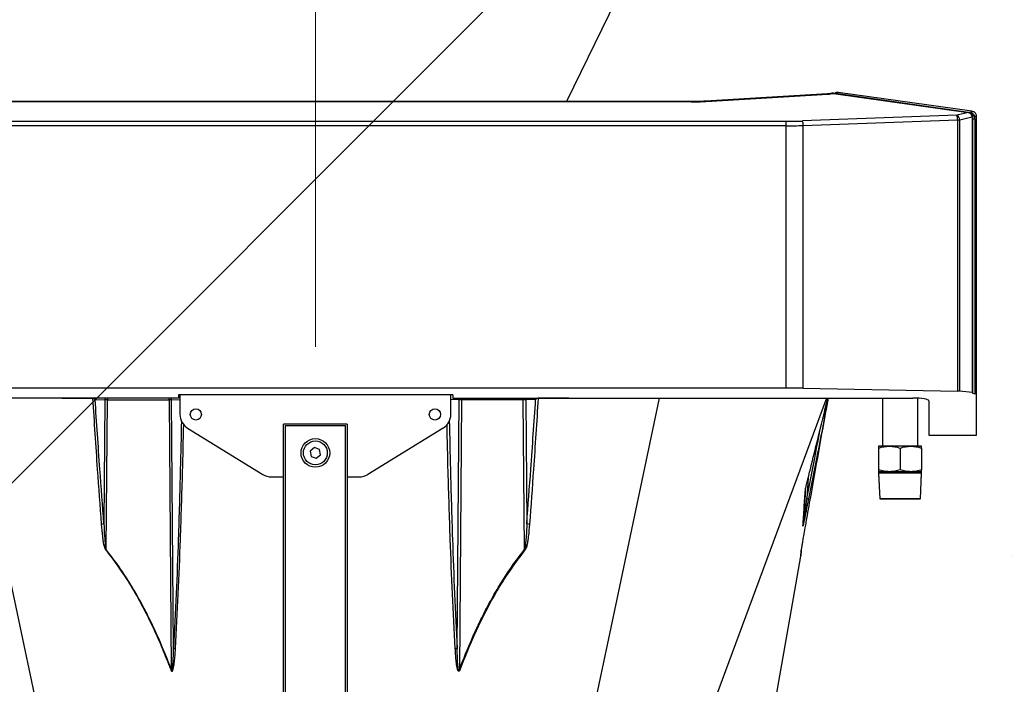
# Model space of a CAD drawing. Header units: millimetres. Extents: x -604189 to 881711, y -381903 to -7297.
# Tile 946 of 1056: x -541934 to -541317, y -179089 to -178672. Entities that reach past the tile are written whole.
import ezdxf

# ---------------------------------------------------------------- set-up
doc = ezdxf.new("R2010")
doc.units = ezdxf.units.MM
doc.header["$LTSCALE"] = 100
doc.linetypes.add('ACAD_ISO04W100', pattern=[30.5, 24, -3, 0.5, -3])
doc.linetypes.add('CENTER2', pattern=[1.125, 0.75, -0.125, 0.125, -0.125])
doc.layers.get('Defpoints').update_dxf_attribs({"color": 30})
for name, color, linetype in [('Flowair', 1, 'Continuous'), ('Flowair_opisy', 1, 'Continuous'), ('OPIS', 7, 'Continuous')]:
    doc.layers.add(name, color=color, linetype=linetype)
for name, color, linetype, lineweight in [('osie', 24, 'ACAD_ISO04W100', 5), ('strop osie', 80, 'ACAD_ISO04W100', 5), ('wym_50', 233, 'Continuous', 15)]:
    doc.layers.add(name, color=color, linetype=linetype, lineweight=lineweight)
doc.styles.add('ROMANS', font='romans.shx', dxfattribs={"width": 0.8, "height": 10})
doc.styles.get("Standard").update_dxf_attribs({"font": 'romans.shx', "width": 0.5})
doc.dimstyles.new('1 50', dxfattribs={"dimtxt": 150, "dimasz": 80, "dimexe": 1, "dimexo": 1, "dimgap": 20, "dimtad": 1, "dimdec": 0, "dimlfac": 0.1, "dimtxsty": 'Standard', "dimblk": 'ARCHTICK', "dimcen": 200, "dimclrd": 2, "dimadec": 1, "dimazin": 0, "dimtfac": 1, "dimtdec": 0, "dimtmove": 0, "dimatfit": 3, "dimldrblk": 'ARCHTICK', "dimfxl": 120, "dimfxlon": 1, "dimtfill": 1, "dimarcsym": 0})
doc.dimstyles.new('1-50', dxfattribs={"dimtxt": 10, "dimasz": 10, "dimexe": 6, "dimexo": 8, "dimgap": 2, "dimtad": 1, "dimdec": 1, "dimrnd": 0.1, "dimzin": 11, "dimdsep": 46, "dimtxsty": 'ROMANS', "dimblk": 'OBLIQUE', "dimcen": 10, "dimclrd": 256, "dimclre": 8, "dimclrt": 256, "dimadec": 0, "dimazin": 0, "dimtfac": 1, "dimtdec": 1, "dimtmove": 1, "dimatfit": 2, "dimfxl": 10, "dimfxlon": 1, "dimtolj": 1, "dimtzin": 0, "dimlwd": 15, "dimlwe": 0, "dimarcsym": 0})

# ---------------------------------------------------------------- blocks, each defined once
blk = doc.blocks.new('_OBLIQUE')
at = {"color": 0, "linetype": 'ByBlock'}
blk.add_line((-0.5, -0.5), (0.5, 0.5), dxfattribs=at)
blk = doc.blocks.new('_ArchTick')
at = {"layer": 'strop osie', "color": 0, "const_width": 0.15}
blk.add_lwpolyline([(-0.5, -0.5), (0.5, 0.5)], dxfattribs=at)
blk = doc.blocks.new('*D3283')
at = {"layer": 'Defpoints', "color": 0, "linetype": 'ByBlock', "lineweight": 5, "transparency": 16777216}
for p in [(-549860.21, -159420.3), (-548544.07, -179490.3), (-536848.94, -179490.3)]:
    blk.add_point(p, dxfattribs=at)
at = {"layer": 'OPIS', "color": 0, "linetype": 'Continuous', "lineweight": -2, "transparency": 16777216}
for p, q in [((-548604.07, -159420.3), (-548543.07, -159420.3)), ((-548484.07, -179490.3), (-548545.07, -179490.3))]:
    blk.add_line(p, q, dxfattribs=at)
at = {"layer": 'OPIS', "color": 2, "lineweight": -2, "transparency": 16777216}
blk.add_line((-548544.07, -159420.3), (-548544.07, -179490.3), dxfattribs=at)
at = {"layer": 'OPIS', "color": 2, "linetype": 'ByBlock', "lineweight": -2, "transparency": 16777216, "xscale": 80, "yscale": 80, "zscale": 80}
for p, rotation in [((-548544.07, -159420.3), 90), ((-548544.07, -179490.3), 270)]:
    blk.add_blockref('_ArchTick', p, dxfattribs=dict(at, rotation=rotation))
at = {"layer": 'OPIS', "color": 0, "linetype": 'ByBlock', "lineweight": 13, "transparency": 16777216, "insert": (-548639.07, -169455.3), "char_height": 150, "attachment_point": 5, "rotation": 90, "bg_fill": 3, "box_fill_scale": 1.1, "bg_fill_color": 256, "bg_fill_true_color": 13158600, "bg_fill_transparency": 0}
blk.add_mtext('2007', dxfattribs=at)
blk = doc.blocks.new('LEO XL 03.2018')
at = {"layer": 'Flowair'}
for p, q in [((11649.37, -6702.91), (11649.37, -6558.51)), ((11652.49, -6893.41), (11652.49, -6598.41)), ((11734.75, -6893.41), (11734.75, -6598.41)), ((11736.17, -6598.41), (11736.17, -6893.41)), ((11742.37, -6866.01), (11742.37, -6625.8)), ((11742.4, -6866.68), (11742.4, -6625.05)), ((11742.25, -6863.69), (11742.25, -6628.13)), ((11742.33, -6863.69), (11742.33, -6628.13)), ((11649.37, -6637.9), (11522.1, -6664.86)), ((11648.97, -6676.69), (11648.8, -6679.78)), ((11649.37, -6676.73), (11648.97, -6676.69)), ((11649.37, -6675.89), (11649.3, -6675.89)), ((11648.8, -6679.78), (11609.99, -6679.47)), ((11601.85, -6680.17), (11648.8, -6680.55)), ((11648.84, -6680.55), (11648.84, -6699.92)), ((11648.8, -6699.92), (11564.29, -6700.61)), ((11570.87, -6701.32), (11648.8, -6700.69)), ((11648.8, -6700.69), (11648.95, -6703.31)), ((11650.44, -6703.31), (11644.22, -6703.31)), ((11650.44, -6702.91), (11649.37, -6702.91)), ((11650.44, -6788.91), (11650.44, -6702.91)), ((11639.96, -6705.69), (11625.42, -6729.35)), ((11624.68, -6731.97), (11624.68, -6759.65)), ((11631.08, -6744.51), (11630.51, -6746.11)), ((11632.75, -6744.21), (11631.08, -6744.51)), ((11633.85, -6745.51), (11632.75, -6744.21)), ((11630.51, -6746.11), (11631.6, -6747.41)), ((11631.6, -6747.41), (11633.28, -6747.11)), ((11633.28, -6747.11), (11633.85, -6745.51)), ((11639.96, -6785.93), (11625.42, -6762.27)), ((11648.8, -6791.7), (11564.29, -6791.01)), ((11570.87, -6790.3), (11648.8, -6790.93)), ((11644.22, -6788.31), (11650.44, -6788.31)), ((11648.8, -6790.93), (11648.95, -6788.31)), ((11649.37, -6788.91), (11649.37, -6933.31)), ((11650.44, -6788.91), (11649.37, -6788.91)), ((11648.84, -6811.07), (11648.84, -6791.7)), ((11601.85, -6811.45), (11648.8, -6811.07)), ((11648.8, -6811.84), (11609.99, -6812.15)), ((11648.97, -6814.93), (11648.8, -6811.84)), ((11649.37, -6814.89), (11648.97, -6814.93)), ((11649.37, -6815.73), (11649.3, -6815.73)), ((11649.37, -6906.23), (11530.28, -6862.07)), ((11742.25, -6863.69), (11742.33, -6863.69)), ((11742.39, -6868.29), (11744.67, -6906.61)), ((11744.75, -6906.52), (11742.47, -6868.2)), ((11734.75, -6893.41), (11652.49, -6893.41)), ((11736.17, -6893.41), (11734.75, -6893.41)), ((11599.84, -6898.14), (11599.94, -6898.15)), ((11652.45, -6898.88), (11651.57, -6947.31)), ((11652.45, -6898.88), (11734.85, -6898.88)), ((11734.85, -6898.88), (11736.65, -6947.31)), ((11738.07, -6947.15), (11736.27, -6898.72)), ((11624.32, -6900.44), (11617.87, -6899.99)), ((11744.94, -6908.37), (11738.93, -6950.7)), ((11738.95, -6950.77), (11744.96, -6908.44)), ((11739.3, -6951.77), (11745.25, -6909.87)), ((11625.77, -6922.56), (11617.77, -6922.96)), ((11625.79, -6922.56), (11617.79, -6922.96)), ((11617.79, -6935.66), (11617.79, -6922.96)), ((11625.79, -6922.56), (11625.77, -6922.56)), ((11625.77, -6922.56), (11625.77, -6922.56)), ((11626.29, -6922.56), (11625.79, -6922.56)), ((11625.79, -6936.06), (11625.79, -6922.56)), ((11626.29, -6925.94), (11626.29, -6922.56)), ((11633.69, -6922.56), (11626.89, -6922.56)), ((11634.29, -6925.94), (11634.29, -6922.56)), ((11649.37, -6923.81), (11634.29, -6923.81)), ((11626.29, -6932.69), (11626.29, -6925.94)), ((11634.29, -6932.69), (11634.29, -6925.94)), ((11633.69, -6929.31), (11626.89, -6929.31)), ((11626.29, -6936.06), (11626.29, -6932.69)), ((11634.29, -6936.06), (11634.29, -6932.69)), ((11617.77, -6935.66), (11625.77, -6936.06)), ((11617.79, -6935.66), (11625.79, -6936.06)), ((11625.77, -6936.06), (11625.79, -6936.06)), ((11625.77, -6936.06), (11625.77, -6936.06)), ((11625.79, -6936.06), (11626.29, -6936.06)), ((11633.69, -6936.06), (11626.89, -6936.06)), ((11634.29, -6934.81), (11649.33, -6934.81)), ((11637.78, -6938.31), (11637.78, -6953.22)), ((11648.55, -6938.31), (11637.78, -6938.31)), ((11651.08, -6951.9), (11651.53, -6948.01)), ((11651.53, -6948.01), (11736.65, -6948.01)), ((11736.65, -6947.31), (11651.57, -6947.31)), ((11736.65, -6947.31), (11736.65, -6948.01)), ((11736.65, -6948.01), (11737.56, -6951.85)), ((11738.92, -6950.73), (11738.07, -6947.15)), ((11738.73, -6951.5), (11738.64, -6951.49)), ((11738.73, -6951.5), (11738.7, -6951.74)), ((11738.75, -6951.35), (11738.73, -6951.5)), ((11738.93, -6950.7), (11738.92, -6950.73)), ((11738.94, -6950.8), (11738.95, -6950.77)), ((11637.85, -6953.31), (11650.66, -6953.31)), ((11650.66, -6953.31), (11736.88, -6953.31)), ((11650.96, -6951.99), (11650.74, -6952.77)), ((11736.88, -6952.77), (11650.74, -6952.77)), ((11651.01, -6952.11), (11736.88, -6952.11)), ((11736.88, -6951.9), (11651.08, -6951.9)), ((11736.88, -6952.11), (11736.88, -6951.9)), ((11736.88, -6952.77), (11736.88, -6952.11)), ((11736.88, -6952.77), (11736.88, -6953.31)), ((11737.56, -6951.85), (11737.55, -6951.86)), ((11737.59, -6952.07), (11737.6, -6952.07)), ((11737.74, -6952.56), (11737.7, -6952.56)), ((11737.73, -6953.31), (11737.78, -6953.31)), ((11739.26, -6952.02), (11739.3, -6951.77))]:
    blk.add_line(p, q, dxfattribs=at)
at = {"layer": 'Flowair', "flags": 128}
for points in [[(11649.37, -6853.72), (11586.28, -6840.36), (11522.1, -6826.76)], [(11742.39, -6868.29), (11742.46, -6868.23), (11742.47, -6868.2)], [(11522.42, -6884.6), (11586.64, -6895.83), (11599.84, -6898.14)], [(11744.67, -6906.61), (11744.74, -6906.54), (11744.75, -6906.52)], [(11744.96, -6908.44), (11744.96, -6908.42), (11744.94, -6908.37)], [(11744.79, -6909.61), (11744.9, -6909.64), (11745, -6909.66), (11745.09, -6909.7), (11745.16, -6909.74), (11745.21, -6909.78), (11745.24, -6909.83), (11745.25, -6909.87)], [(11617.77, -6922.96), (11617.77, -6923.05), (11617.77, -6923.32), (11617.77, -6923.77), (11617.77, -6924.37), (11617.77, -6925.11), (11617.77, -6925.98), (11617.77, -6926.94), (11617.77, -6927.97), (11617.77, -6929.04), (11617.77, -6930.12), (11617.77, -6931.17), (11617.77, -6932.17), (11617.77, -6933.09), (11617.77, -6933.9), (11617.77, -6934.57), (11617.77, -6935.1), (11617.77, -6935.46), (11617.77, -6935.64), (11617.77, -6935.64), (11617.77, -6935.46), (11617.77, -6935.1), (11617.77, -6934.57), (11617.77, -6933.9), (11617.77, -6933.09), (11617.77, -6932.17), (11617.77, -6931.17), (11617.77, -6930.12), (11617.77, -6929.04), (11617.77, -6927.97), (11617.77, -6926.94), (11617.77, -6925.98), (11617.77, -6925.11), (11617.77, -6924.37), (11617.77, -6923.77), (11617.77, -6923.32), (11617.77, -6923.05), (11617.77, -6922.96)], [(11617.77, -6934.31), (11617.77, -6934.22), (11617.77, -6933.95), (11617.77, -6933.52), (11617.77, -6932.93), (11617.77, -6932.21), (11617.77, -6931.39), (11617.77, -6930.49), (11617.77, -6929.55), (11617.77, -6928.6), (11617.77, -6927.68), (11617.77, -6926.81), (11617.77, -6926.04), (11617.77, -6925.38), (11617.77, -6924.87), (11617.77, -6924.51), (11617.77, -6924.33), (11617.77, -6924.33), (11617.77, -6924.51), (11617.77, -6924.87), (11617.77, -6925.38), (11617.77, -6926.04), (11617.77, -6926.81), (11617.77, -6927.68), (11617.77, -6928.6), (11617.77, -6929.55), (11617.77, -6930.49), (11617.77, -6931.39), (11617.77, -6932.21), (11617.77, -6932.93), (11617.77, -6933.52), (11617.77, -6933.95), (11617.77, -6934.22), (11617.77, -6934.31)], [(11738.7, -6951.74), (11738.81, -6951.75), (11738.91, -6951.78), (11739.01, -6951.81), (11739.1, -6951.84), (11739.17, -6951.88), (11739.23, -6951.93), (11739.26, -6951.98), (11739.26, -6952.02)], [(11738.73, -6951.5), (11738.84, -6951.51), (11738.95, -6951.53), (11739.05, -6951.56), (11739.14, -6951.6), (11739.21, -6951.64), (11739.26, -6951.68), (11739.29, -6951.73), (11739.3, -6951.77)], [(11738.94, -6950.8), (11738.94, -6950.77), (11738.92, -6950.73)], [(11738.95, -6950.77), (11738.95, -6950.74), (11738.93, -6950.7)]]:
    blk.add_lwpolyline(points, dxfattribs=at)
at = {"layer": 'Flowair'}
for centre, radius in [((11644.24, -6708.31), 1.75), ((11632.18, -6745.81), 4.5), ((11632.18, -6745.81), 3.75), ((11644.24, -6783.31), 1.75)]:
    blk.add_circle(centre, radius, dxfattribs=at)
for centre, radius, start, end in [((11616.35, -6678.25), 6.47, 183.0444, 190.8523), ((11608.68, -6680.17), 40.13, 359.4553, 0.5447), ((11608.71, -6679.31), 40.14, 358.2356, 359.3238), ((11657.45, -6635.43), 71.36, 218.6835, 218.8223), ((11620.06, -6679.44), 59.65, 200.5926, 200.7827), ((11577.87, -6702.35), 7.08, 171.5834, 176.4795), ((11608.68, -6700.31), 40.13, 359.4553, 0.5447), ((11608.71, -6701.16), 40.15, 0.6762, 1.7643), ((11644.22, -6708.31), 5, 90, 148.416), ((11629.68, -6731.97), 5, 148.416, 180), ((11629.68, -6759.65), 5, 180, 211.584), ((11644.22, -6783.31), 5, 211.584, 270), ((11620.06, -6812.18), 59.65, 159.2173, 159.4074), ((11577.87, -6789.27), 7.08, 183.5205, 188.4166), ((11608.68, -6791.32), 40.13, 359.4553, 0.5447), ((11608.71, -6790.46), 40.15, 358.2357, 359.3238), ((11657.45, -6856.19), 71.36, 141.1777, 141.3165), ((11616.35, -6813.37), 6.47, 169.1477, 176.9556), ((11608.68, -6811.46), 40.13, 359.4553, 0.5447), ((11608.71, -6812.31), 40.14, 0.6762, 1.7644), ((11601.51, -6897.31), 0.947, 259.5416, 266.0082), ((11609.45, -6897.97), 0.845, 257.2256, 265.9999), ((11734.83, -6892.49), 6.39, 270.1594, 283.0062), ((11607.55, -6898.03), 10.51, 346.0747, 349.2524), ((11620.81, -6898.74), 0.873, 254.337, 265.9998), ((11736.63, -6940.92), 6.39, 270.1593, 283.0063), ((11736.49, -6946.15), 1.87, 274.8526, 327.7198), ((11736.89, -6951.06), 1.7, 269.8854, 298.3103), ((11738.32, -6951.84), 0.769, 180.8846, 196.856), ((11738.34, -6951.84), 0.775, 181.0048, 196.8476), ((11740.19, -6952.82), 2.51, 174.1763, 191.3555), ((11737, -6951.24), 1.5, 297.7578, 339.5176), ((11740.15, -6952.82), 2.42, 173.9754, 191.7692)]:
    blk.add_arc(centre, radius, start, end, dxfattribs=at)
for centre, major_axis, ratio, start_param, end_param in [((11648.69, -6683.17), (0.3, 3.37), 0.885587, 0.048179, 0.064432), ((11648.78, -6681.47), (-3, 0.1), 0.563282, 4.534175, 4.708363), ((11648.71, -6683.17), (0.2, 2.62), 0.762136, 0.034576, 0.050829), ((11648.78, -6681.47), (-3, 0.05), 0.309053, 4.520229, 4.699788), ((11648.71, -6697.3), (-0.2, 2.62), 0.762136, 3.090764, 3.107016), ((11648.69, -6697.3), (-0.3, 3.37), 0.885587, 3.077161, 3.093413), ((11648.78, -6699), (-3, -0.05), 0.309053, 1.583397, 1.762956), ((11648.78, -6699), (-3, -0.1), 0.563282, 1.574823, 1.74901), ((11648.69, -6794.32), (0.3, 3.37), 0.885587, 0.048179, 0.064432), ((11648.78, -6792.62), (-3, 0.1), 0.563282, 4.534175, 4.708363), ((11648.71, -6794.32), (0.2, 2.62), 0.762136, 0.034576, 0.050829), ((11648.78, -6792.62), (-3, 0.05), 0.309053, 4.520229, 4.699788), ((11648.71, -6808.45), (-0.2, 2.62), 0.762136, 3.090764, 3.107016), ((11648.69, -6808.45), (-0.3, 3.37), 0.885587, 3.077161, 3.093413), ((11648.78, -6810.15), (-3, -0.05), 0.309053, 1.583397, 1.762956), ((11648.78, -6810.15), (-3, -0.1), 0.563282, 1.574823, 1.74901), ((11751.21, -6863.69), (0, 26.5), 0.337962, 1.570796, 1.745329), ((11644.27, -6893.41), (0, 50), 0.164425, 4.602843, 4.712389), ((11751.14, -6893.41), (0, 50), 0.327824, 1.570796, 1.680342), ((11752.56, -6893.41), (0, 48.5), 0.337962, 1.570796, 1.680342), ((11746, -6905.91), (0, 4), 0.337962, 1.745329, 2.23389), ((11648.55, -6933.31), (0, 5), 0.164425, 3.141593, 4.712389), ((11651.32, -6947.15), (0, 1.5), 0.164425, 4.09894, 4.602843), ((11637.85, -6952.31), (0, 1), 0.164425, 2.714514, 3.141593), ((11650.66, -6952.81), (0, 0.5), 0.164425, 3.141593, 4.801755), ((11651.01, -6951.61), (0, 0.5), 0.164425, 2.434115, 4.09894)]:
    blk.add_ellipse(centre, major_axis=major_axis, ratio=ratio, start_param=start_param, end_param=end_param, dxfattribs=at)
for points, knots in [([(11649.37, -6666.26), (11649.37, -6666.79), (11649.34, -6670), (11649.32, -6673.21), (11649.3, -6675.89)], [0, 0, 0, 0, 0.164851, 1, 1, 1, 1]), ([(11649.3, -6675.89), (11641.87, -6676.38), (11628.72, -6677.23), (11615.59, -6678.18), (11609.88, -6678.6)], [0, 0, 0, 0, 0.564862, 1, 1, 1, 1]), ([(11609.99, -6679.47), (11615.7, -6679.04), (11628.68, -6678.06), (11641.69, -6677.18), (11648.97, -6676.69)], [0, 0, 0, 0, 0.43977, 1, 1, 1, 1]), ([(11649.3, -6675.89), (11649.27, -6676.01), (11649.22, -6676.25), (11649.09, -6676.51), (11649.01, -6676.64), (11648.97, -6676.69)], [0, 0, 0, 0, 0.365222, 0.751202, 1, 1, 1, 1]), ([(11609.88, -6678.6), (11608.56, -6678.71), (11606.8, -6678.87), (11604.59, -6679.15), (11603.28, -6679.38), (11602.33, -6679.69), (11601.84, -6679.96), (11601.75, -6680.02), (11601.74, -6680.03)], [0, 0, 0, 0, 0.478515, 0.639871, 0.801065, 0.960429, 0.995569, 1, 1, 1, 1]), ([(11609.99, -6679.47), (11608.67, -6679.51), (11606.65, -6679.58), (11604.28, -6679.81), (11602.88, -6679.88), (11602.19, -6680.07), (11601.85, -6680.17)], [0, 0, 0, 0, 0.484328, 0.741194, 0.871293, 1, 1, 1, 1]), ([(11601.74, -6680.03), (11599.81, -6681.52), (11595.94, -6684.49), (11589.76, -6688.41), (11584.5, -6691.36), (11579.28, -6694.01), (11574.11, -6696.43), (11568.72, -6698.69), (11565.41, -6699.97), (11564.22, -6700.42)], [0, 0, 0, 0, 0.170482, 0.341201, 0.511792, 0.591577, 0.751299, 0.911033, 1, 1, 1, 1]), ([(11564.29, -6700.61), (11567.53, -6699.33), (11572.4, -6697.41), (11578.75, -6694.47), (11583.51, -6692.09), (11588.24, -6689.49), (11592.92, -6686.63), (11597.49, -6683.56), (11600.4, -6681.3), (11601.85, -6680.17)], [0, 0, 0, 0, 0.243603, 0.365835, 0.488062, 0.615479, 0.742887, 0.871449, 1, 1, 1, 1]), ([(11564.22, -6700.42), (11564.1, -6700.47), (11563.94, -6700.54), (11563.78, -6700.66), (11563.73, -6700.72), (11563.71, -6700.78), (11563.71, -6700.83), (11563.74, -6700.88), (11563.82, -6700.97), (11564.18, -6701.17), (11565.17, -6701.39), (11566.7, -6701.62), (11568.68, -6701.78), (11570.06, -6701.87), (11570.81, -6701.92)], [0, 0, 0, 0, 0.048203, 0.065011, 0.072953, 0.079626, 0.086366, 0.092154, 0.102609, 0.131167, 0.248908, 0.482042, 0.715482, 1, 1, 1, 1]), ([(11564.29, -6700.61), (11564.17, -6700.63), (11564.02, -6700.66), (11563.86, -6700.72), (11563.81, -6700.76), (11563.79, -6700.77), (11563.78, -6700.79), (11563.78, -6700.8), (11563.78, -6700.81), (11563.79, -6700.82), (11563.79, -6700.83), (11563.81, -6700.85), (11563.89, -6700.89), (11564.27, -6700.98), (11565.86, -6701.15), (11568.14, -6701.25), (11570.12, -6701.3), (11570.87, -6701.32)], [0, 0, 0, 0, 0.046415, 0.060978, 0.066841, 0.068984, 0.070852, 0.072386, 0.073922, 0.074405, 0.077438, 0.077926, 0.085828, 0.111689, 0.228915, 0.706881, 1, 1, 1, 1]), ([(11642.2, -6703.78), (11637.15, -6703.67), (11624.8, -6703.41), (11606.73, -6702.86), (11588, -6702.17), (11576.58, -6701.6), (11570.87, -6701.32)], [0, 0, 0, 0, 0.211971, 0.51894, 0.759445, 1, 1, 1, 1]), ([(11570.81, -6701.92), (11576.52, -6702.22), (11587.94, -6702.82), (11606.43, -6703.54), (11624.14, -6704.11), (11636.13, -6704.39), (11641.05, -6704.5)], [0, 0, 0, 0, 0.244316, 0.488696, 0.789948, 1, 1, 1, 1]), ([(11570.81, -6789.7), (11576.52, -6789.4), (11587.94, -6788.8), (11606.43, -6788.08), (11624.14, -6787.51), (11636.13, -6787.23), (11641.05, -6787.12)], [0, 0, 0, 0, 0.244336, 0.488737, 0.790013, 1, 1, 1, 1]), ([(11642.3, -6787.84), (11637.22, -6787.95), (11624.83, -6788.21), (11606.73, -6788.76), (11588, -6789.45), (11576.58, -6790.02), (11570.87, -6790.3)], [0, 0, 0, 0, 0.213072, 0.519612, 0.759781, 1, 1, 1, 1]), ([(11564.22, -6791.2), (11564.1, -6791.15), (11563.94, -6791.09), (11563.78, -6790.97), (11563.73, -6790.9), (11563.71, -6790.85), (11563.71, -6790.79), (11563.74, -6790.74), (11563.82, -6790.65), (11564.18, -6790.45), (11565.17, -6790.23), (11566.7, -6790), (11568.68, -6789.84), (11570.06, -6789.75), (11570.81, -6789.7)], [0, 0, 0, 0, 0.048203, 0.065011, 0.072953, 0.079626, 0.086366, 0.092154, 0.102609, 0.131167, 0.248908, 0.482042, 0.715482, 1, 1, 1, 1]), ([(11564.29, -6791.01), (11564.17, -6790.99), (11564.02, -6790.96), (11563.86, -6790.9), (11563.81, -6790.87), (11563.79, -6790.85), (11563.78, -6790.84), (11563.78, -6790.82), (11563.78, -6790.81), (11563.79, -6790.8), (11563.79, -6790.79), (11563.81, -6790.77), (11563.89, -6790.73), (11564.27, -6790.64), (11565.86, -6790.47), (11568.14, -6790.38), (11570.12, -6790.32), (11570.87, -6790.3)], [0, 0, 0, 0, 0.046415, 0.060978, 0.066841, 0.068984, 0.070852, 0.072386, 0.073922, 0.074405, 0.077438, 0.077926, 0.085828, 0.111689, 0.228915, 0.706881, 1, 1, 1, 1]), ([(11564.29, -6791.01), (11567.53, -6792.29), (11572.4, -6794.22), (11578.75, -6797.15), (11583.51, -6799.53), (11588.24, -6802.14), (11592.92, -6804.99), (11597.49, -6808.07), (11600.4, -6810.32), (11601.85, -6811.45)], [0, 0, 0, 0, 0.243603, 0.365835, 0.488062, 0.615479, 0.742887, 0.871449, 1, 1, 1, 1]), ([(11601.74, -6811.59), (11599.81, -6810.1), (11595.94, -6807.13), (11589.76, -6803.21), (11584.5, -6800.27), (11579.28, -6797.61), (11574.11, -6795.2), (11568.72, -6792.93), (11565.41, -6791.66), (11564.22, -6791.2)], [0, 0, 0, 0, 0.170482, 0.341201, 0.511792, 0.591577, 0.751299, 0.911033, 1, 1, 1, 1]), ([(11609.88, -6813.03), (11608.56, -6812.91), (11606.8, -6812.75), (11604.59, -6812.47), (11603.28, -6812.24), (11602.33, -6811.93), (11601.84, -6811.67), (11601.75, -6811.6), (11601.74, -6811.59)], [0, 0, 0, 0, 0.478515, 0.639871, 0.801065, 0.960429, 0.995569, 1, 1, 1, 1]), ([(11609.99, -6812.15), (11608.67, -6812.11), (11606.65, -6812.04), (11604.28, -6811.81), (11602.88, -6811.74), (11602.19, -6811.55), (11601.85, -6811.45)], [0, 0, 0, 0, 0.484328, 0.741194, 0.871293, 1, 1, 1, 1]), ([(11609.99, -6812.15), (11615.7, -6812.58), (11628.68, -6813.56), (11641.69, -6814.44), (11648.97, -6814.93)], [0, 0, 0, 0, 0.43977, 1, 1, 1, 1]), ([(11649.3, -6815.73), (11641.87, -6815.24), (11628.72, -6814.39), (11615.59, -6813.44), (11609.88, -6813.03)], [0, 0, 0, 0, 0.564862, 1, 1, 1, 1]), ([(11649.3, -6815.73), (11649.27, -6815.61), (11649.22, -6815.37), (11649.09, -6815.11), (11649.01, -6814.98), (11648.97, -6814.93)], [0, 0, 0, 0, 0.365222, 0.751202, 1, 1, 1, 1]), ([(11649.37, -6825.36), (11649.37, -6824.83), (11649.34, -6821.62), (11649.32, -6818.41), (11649.3, -6815.73)], [0, 0, 0, 0, 0.164851, 1, 1, 1, 1]), ([(11742.47, -6868.2), (11742.45, -6867.86), (11742.39, -6866.88), (11742.34, -6865.38), (11742.34, -6864.21), (11742.33, -6863.69)], [0, 0, 0, 0, 0.226777, 0.657824, 1, 1, 1, 1]), ([(11599.84, -6898.14), (11599.85, -6898.14), (11599.89, -6898.14), (11600.2, -6898.16), (11600.66, -6898.2), (11601.11, -6898.23), (11601.34, -6898.24)], [0, 0, 0, 0, 0.248308, 0.49663, 0.748302, 1, 1, 1, 1]), ([(11601.44, -6898.26), (11601.22, -6898.24), (11600.77, -6898.21), (11600.31, -6898.18), (11600, -6898.16), (11599.96, -6898.15), (11599.94, -6898.15)], [0, 0, 0, 0, 0.248451, 0.496875, 0.748444, 1, 1, 1, 1]), ([(11601.34, -6898.24), (11601.34, -6898.24), (11601.35, -6898.24), (11601.4, -6898.25), (11601.54, -6898.27), (11601.79, -6898.31), (11602.16, -6898.38), (11602.68, -6898.47), (11603.46, -6898.6), (11604.65, -6898.81), (11606.43, -6899.12), (11608.15, -6899.43), (11609.3, -6899.64), (11609.6, -6899.69)], [0, 0, 0, 0, 0.004141, 0.015637, 0.031053, 0.070757, 0.110925, 0.170583, 0.259679, 0.393081, 0.592969, 0.892317, 1, 1, 1, 1]), ([(11617.74, -6900.56), (11616.44, -6900.3), (11614.3, -6899.87), (11611.76, -6899.35), (11610.34, -6899.05), (11609.65, -6898.9), (11609.36, -6898.83), (11609.26, -6898.81), (11609.23, -6898.79), (11609.24, -6898.79), (11609.26, -6898.79), (11609.26, -6898.79)], [0, 0, 0, 0, 0.440053, 0.71862, 0.858047, 0.927947, 0.963175, 0.974957, 0.984875, 0.994814, 1, 1, 1, 1]), ([(11609.26, -6898.79), (11611.21, -6898.93), (11614.12, -6899.13), (11617.91, -6899.39), (11619.69, -6899.51), (11620.58, -6899.58)], [0, 0, 0, 0, 0.498318, 0.749117, 1, 1, 1, 1]), ([(11617.87, -6899.99), (11616.56, -6899.82), (11614.42, -6899.53), (11611.89, -6899.18), (11610.47, -6898.98), (11609.79, -6898.88), (11609.49, -6898.84), (11609.39, -6898.82), (11609.37, -6898.81), (11609.36, -6898.81), (11609.36, -6898.81), (11609.37, -6898.81), (11609.39, -6898.81), (11609.39, -6898.81)], [0, 0, 0, 0, 0.454108, 0.739588, 0.880058, 0.947556, 0.977802, 0.985874, 0.989131, 0.991418, 0.994043, 0.996795, 1, 1, 1, 1]), ([(11620.75, -6899.61), (11619.86, -6899.54), (11618.07, -6899.42), (11614.27, -6899.15), (11611.34, -6898.95), (11609.39, -6898.81)], [0, 0, 0, 0, 0.250845, 0.501791, 1, 1, 1, 1]), ([(11609.6, -6899.69), (11610.26, -6899.81), (11613.54, -6900.39), (11626.79, -6902.76), (11639.39, -6905.01), (11649.37, -6906.79)], [0, 0, 0, 0, 0.049476, 0.24738, 1, 1, 1, 1]), ([(11649.37, -6906.75), (11643.06, -6905.53), (11632.52, -6903.49), (11621.98, -6901.4), (11617.74, -6900.56)], [0, 0, 0, 0, 0.598011, 1, 1, 1, 1]), ([(11617.87, -6899.99), (11622.1, -6900.83), (11629.55, -6902.31), (11637.01, -6903.75), (11640.23, -6904.38)], [0, 0, 0, 0, 0.56848, 1, 1, 1, 1]), ([(11620.58, -6899.58), (11620.59, -6899.58), (11620.64, -6899.58), (11620.86, -6899.62), (11621.29, -6899.72), (11621.95, -6899.87), (11622.88, -6900.09), (11624.3, -6900.43), (11625.9, -6900.83), (11627.04, -6901.12), (11627.51, -6901.24)], [0, 0, 0, 0, 0.0138, 0.043091, 0.126498, 0.209442, 0.334285, 0.522215, 0.804077, 1, 1, 1, 1]), ([(11620.75, -6899.61), (11620.75, -6899.61), (11620.75, -6899.61), (11620.75, -6899.61), (11620.74, -6899.61)], [0, 0, 0, 0, 0.041067, 1, 1, 1, 1]), ([(11627.51, -6901.24), (11630.47, -6901.97), (11637.74, -6903.79), (11645.02, -6905.55), (11649.35, -6906.6)], [0, 0, 0, 0, 0.405898, 1, 1, 1, 1]), ([(11744.93, -6907.84), (11744.92, -6907.8), (11744.87, -6907.6), (11744.8, -6907.16), (11744.77, -6906.73), (11744.75, -6906.52)], [0, 0, 0, 0, 0.117737, 0.547946, 1, 1, 1, 1]), ([(11744.92, -6907.84), (11744.95, -6907.98), (11744.98, -6908.15), (11744.95, -6908.34), (11744.94, -6908.37)], [0, 0, 0, 0, 0.802329, 1, 1, 1, 1]), ([(11744.96, -6908.44), (11744.96, -6908.42), (11745, -6908.25), (11744.99, -6908.04), (11744.93, -6907.87), (11744.92, -6907.85)], [0, 0, 0, 0, 0.099222, 0.880537, 1, 1, 1, 1]), ([(11745.25, -6909.87), (11745.25, -6909.72), (11745.26, -6909.41), (11745.12, -6909.04), (11744.96, -6908.88), (11744.91, -6908.83)], [0, 0, 0, 0, 0.408254, 0.814479, 1, 1, 1, 1]), ([(11626.29, -6925.94), (11626.32, -6925.37), (11626.38, -6924.23), (11626.72, -6923.12), (11626.89, -6922.56)], [0, 0, 0, 0, 0.494513, 1, 1, 1, 1]), ([(11626.89, -6922.56), (11626.73, -6922.56), (11626.39, -6922.56), (11626.32, -6922.56), (11626.29, -6922.56)], [0, 0, 0, 0, 0.495462, 1, 1, 1, 1]), ([(11633.69, -6922.56), (11633.86, -6923.11), (11634.2, -6924.22), (11634.26, -6925.36), (11634.29, -6925.94)], [0, 0, 0, 0, 0.495459, 1, 1, 1, 1]), ([(11634.29, -6922.56), (11634.26, -6922.56), (11634.2, -6922.56), (11633.86, -6922.56), (11633.69, -6922.56)], [0, 0, 0, 0, 0.494507, 1, 1, 1, 1]), ([(11626.89, -6929.31), (11626.73, -6928.76), (11626.39, -6927.66), (11626.32, -6926.51), (11626.29, -6925.94)], [0, 0, 0, 0, 0.495457, 1, 1, 1, 1]), ([(11634.29, -6925.94), (11634.26, -6926.5), (11634.2, -6927.65), (11633.86, -6928.75), (11633.69, -6929.31)], [0, 0, 0, 0, 0.494507, 1, 1, 1, 1]), ([(11626.29, -6932.69), (11626.32, -6932.12), (11626.38, -6930.98), (11626.72, -6929.87), (11626.89, -6929.31)], [0, 0, 0, 0, 0.494509, 1, 1, 1, 1]), ([(11633.69, -6929.31), (11633.86, -6929.86), (11634.2, -6930.97), (11634.26, -6932.11), (11634.29, -6932.69)], [0, 0, 0, 0, 0.495459, 1, 1, 1, 1]), ([(11626.89, -6936.06), (11626.73, -6935.51), (11626.39, -6934.41), (11626.32, -6933.26), (11626.29, -6932.69)], [0, 0, 0, 0, 0.495459, 1, 1, 1, 1]), ([(11634.29, -6932.69), (11634.26, -6933.25), (11634.2, -6934.4), (11633.86, -6935.5), (11633.69, -6936.06)], [0, 0, 0, 0, 0.494513, 1, 1, 1, 1]), ([(11626.29, -6936.06), (11626.32, -6936.06), (11626.38, -6936.06), (11626.72, -6936.06), (11626.89, -6936.06)], [0, 0, 0, 0, 0.494507, 1, 1, 1, 1]), ([(11633.69, -6936.06), (11633.86, -6936.06), (11634.2, -6936.06), (11634.26, -6936.06), (11634.29, -6936.06)], [0, 0, 0, 0, 0.495462, 1, 1, 1, 1]), ([(11738.92, -6950.73), (11738.91, -6950.77), (11738.87, -6950.94), (11738.73, -6951.22), (11738.44, -6951.53), (11738.04, -6951.77), (11737.73, -6951.82), (11737.56, -6951.85)], [0, 0, 0, 0, 0.072295, 0.309018, 0.528495, 0.745983, 1, 1, 1, 1]), ([(11737.6, -6952.06), (11737.61, -6952.06), (11737.77, -6952.07), (11738.09, -6951.96), (11738.49, -6951.71), (11738.77, -6951.35), (11738.92, -6951.03), (11738.93, -6950.84), (11738.93, -6950.8)], [0, 0, 0, 0, 0.015278, 0.248534, 0.480679, 0.707275, 0.936808, 1, 1, 1, 1]), ([(11738.7, -6951.74), (11738.67, -6951.85), (11738.62, -6952.07), (11738.39, -6952.35), (11738.1, -6952.52), (11737.87, -6952.56), (11737.75, -6952.56), (11737.74, -6952.56)], [0, 0, 0, 0, 0.257434, 0.515596, 0.75443, 0.970871, 1, 1, 1, 1]), ([(11737.55, -6951.86), (11737.52, -6951.86), (11737.35, -6951.87), (11737.13, -6951.9), (11736.94, -6951.9), (11736.88, -6951.9)], [0, 0, 0, 0, 0.162289, 0.743564, 1, 1, 1, 1]), ([(11736.88, -6952.11), (11736.91, -6952.11), (11737.12, -6952.12), (11737.35, -6952.07), (11737.56, -6952.07), (11737.59, -6952.07)], [0, 0, 0, 0, 0.111318, 0.8772, 1, 1, 1, 1]), ([(11736.88, -6953.31), (11736.95, -6953.31), (11737.15, -6953.31), (11737.43, -6953.31), (11737.65, -6953.31), (11737.73, -6953.31)], [0, 0, 0, 0, 0.243342, 0.693784, 1, 1, 1, 1]), ([(11737.78, -6953.31), (11737.8, -6953.31), (11737.98, -6953.31), (11738.33, -6953.23), (11738.78, -6952.96), (11739.13, -6952.54), (11739.22, -6952.19), (11739.26, -6952.02)], [0, 0, 0, 0, 0.029477, 0.249481, 0.491043, 0.74796, 1, 1, 1, 1])]:
    blk.add_open_spline(points, degree=3, knots=knots, dxfattribs=at)
blk = doc.blocks.new('konsola obrotowa XL 03.2018')
blk.add_wipeout([(11290.1, -6456.08), (11290.1, -6476.08), (11559.13, -6476.08), (11559.13, -6456.08)]).dxf.layer = 'Flowair'
at = {"layer": 'Flowair'}
for p, q in [((11343.65, -6456.58), (11289.6, -6456.58)), ((11289.6, -6475.58), (11289.6, -6456.58)), ((11290.1, -6456.08), (11343.93, -6456.08)), ((11558.63, -6456.58), (11343.65, -6456.58)), ((11343.65, -6475.58), (11343.65, -6456.58)), ((11343.93, -6456.08), (11559.13, -6456.08)), ((11558.63, -6456.58), (11558.63, -6475.58)), ((11559.13, -6476.08), (11559.13, -6456.08)), ((11548.97, -6464.78), (11548.39, -6466.38)), ((11548.39, -6466.38), (11549.49, -6467.68)), ((11550.64, -6464.48), (11548.97, -6464.78)), ((11551.74, -6465.78), (11550.64, -6464.48)), ((11551.17, -6467.38), (11551.74, -6465.78)), ((11549.49, -6467.68), (11551.17, -6467.38)), ((11289.6, -6475.58), (11343.65, -6475.58)), ((11343.65, -6475.58), (11558.63, -6475.58)), ((11343.93, -6476.08), (11290.1, -6476.08)), ((11559.13, -6476.08), (11343.93, -6476.08))]:
    blk.add_line(p, q, dxfattribs=at)
at = {"layer": 'Flowair', "flags": 128}
for points in [[(11301.07, -6466.08), (11301.03, -6465.37), (11300.89, -6464.71), (11300.67, -6464.14), (11300.39, -6463.7), (11300.05, -6463.42), (11299.7, -6463.33), (11299.34, -6463.42), (11299.01, -6463.7), (11298.73, -6464.14), (11298.51, -6464.71), (11298.37, -6465.37), (11298.32, -6466.08), (11298.37, -6466.79), (11298.51, -6467.46), (11298.73, -6468.03), (11299.01, -6468.46), (11299.34, -6468.74), (11299.7, -6468.83), (11300.05, -6468.74), (11300.39, -6468.46), (11300.67, -6468.03), (11300.89, -6467.46), (11301.03, -6466.79), (11301.07, -6466.08)], [(11300.13, -6463.47), (11299.88, -6463.7), (11299.59, -6464.14), (11299.37, -6464.71), (11299.24, -6465.37), (11299.19, -6466.08), (11299.24, -6466.79), (11299.37, -6467.46), (11299.59, -6468.03), (11299.88, -6468.46), (11300.13, -6468.69)], [(11331.82, -6466.08), (11331.78, -6465.37), (11331.64, -6464.71), (11331.42, -6464.14), (11331.14, -6463.7), (11330.8, -6463.42), (11330.45, -6463.33), (11330.09, -6463.42), (11329.76, -6463.7), (11329.48, -6464.14), (11329.26, -6464.71), (11329.12, -6465.37), (11329.07, -6466.08), (11329.12, -6466.79), (11329.26, -6467.46), (11329.48, -6468.03), (11329.76, -6468.46), (11330.09, -6468.74), (11330.45, -6468.83), (11330.8, -6468.74), (11331.14, -6468.46), (11331.42, -6468.03), (11331.64, -6467.46), (11331.78, -6466.79), (11331.82, -6466.08)], [(11330.88, -6463.47), (11330.63, -6463.7), (11330.34, -6464.14), (11330.12, -6464.71), (11329.99, -6465.37), (11329.94, -6466.08), (11329.99, -6466.79), (11330.12, -6467.46), (11330.34, -6468.03), (11330.63, -6468.46), (11330.88, -6468.69)]]:
    blk.add_lwpolyline(points, dxfattribs=at)
at = {"layer": 'Flowair'}
for radius in [4.5, 3.75]:
    blk.add_circle((11550.07, -6466.08), radius, dxfattribs=at)
for centre, start, end in [((11290.1, -6456.58), 90, 180), ((11290.1, -6475.58), 180, 270)]:
    blk.add_arc(centre, 0.5, start, end, dxfattribs=at)
for centre, start_param, end_param in [((11343.93, -6456.58), 0, 1.570796), ((11343.93, -6475.58), 1.570796, 3.141593)]:
    blk.add_ellipse(centre, major_axis=(0, 0.5), ratio=0.57735, start_param=start_param, end_param=end_param, dxfattribs=at)

msp = doc.modelspace()

# ---------------------------------------------------------------- hatches: boundary and pattern name
at = {"layer": 'OPIS', "linetype": 'ByBlock', "lineweight": 9}
h = msp.add_hatch(dxfattribs=at)
h.set_pattern_fill('ANSI36', color=0, scale=150)
h.set_pattern_definition([(45, (-306927.96, 32475.8), (252.5697, 926.0889), [1190.625, -238.125, 0, -238.125])])
h.paths.add_polyline_path([(-556073.92, -159870.3), (-556073.92, -161086.41), (-553567.18, -161086.41), (-553567.18, -159870.3)], flags=17)
h.paths.add_polyline_path([(-552198.92, -159870.3), (-553567.18, -159870.3), (-553567.18, -161086.41), (-556073.92, -161086.41), (-556073.92, -159870.3), (-556159.64, -159870.3), (-558143.92, -159870.3), (-558143.92, -160550.3), (-558143.92, -166895.28), (-553898.92, -166895.28), (-553898.92, -166928.69), (-553798.92, -166928.69, -0.267949), (-553348.92, -166149.27), (-553348.92, -165917.81, -0.414214), (-553691.86, -165574.88, -1), (-553005.98, -165574.88, -0.414214), (-553348.92, -165917.81), (-553348.92, -166149.27, 0.267949), (-553798.92, -166928.69), (-553798.92, -166988.69), (-553898.92, -166988.69), (-553898.92, -167020.26), (-552798.92, -167020.26), (-552798.92, -166988.69), (-552898.92, -166988.69), (-552898.92, -166928.69), (-552798.92, -166928.69), (-552798.92, -166895.28), (-552198.92, -166895.28)])
h.paths.add_polyline_path([(-536848.94, -159870.3), (-551668.94, -159870.3), (-551668.94, -164595.3), (-551663.99, -164595.3), (-551663.99, -164835.3), (-551667.26, -174525.3), (-551663.99, -174525.3), (-551663.99, -174765.3), (-551668.94, -179490.3), (-546883.97, -179490.3), (-546883.97, -179490.29), (-546643.97, -179490.29), (-541863.97, -179490.3), (-541863.97, -179490.29), (-541623.97, -179490.29), (-536848.94, -179490.3)])
h.paths.add_polyline_path([(-557762.33, -163516.72), (-557762.33, -163248.86), (-557987.33, -163248.86), (-557987.33, -163516.72)], flags=24)
h.paths.add_polyline_path([(-558062.4, -162687.18), (-557524.54, -162687.18), (-557524.54, -162462.18), (-558062.4, -162462.18)], flags=24)
h.paths.add_polyline_path([(-555574.23, -163637.66), (-555059.11, -163637.66), (-555059.11, -163538.32), (-555574.23, -163538.32)], flags=24)
h.paths.add_polyline_path([(-555574.15, -163527.65), (-555098.95, -163527.65), (-555098.95, -163428.38), (-555574.15, -163428.38)], flags=24)
h.paths.add_polyline_path([(-555976.22, -163645.14), (-555589.82, -163645.14), (-555589.82, -163529.76), (-555976.22, -163529.76)], flags=24)
h.paths.add_polyline_path([(-555935.57, -163533.4), (-555753.72, -163533.4), (-555753.72, -163435.37), (-555935.57, -163435.37)], flags=24)

# ---------------------------------------------------------------- leaders
at = {"layer": 'wym_50', "color": 0}
msp.add_leader([(-541780.33, -179489.17), (-541146.79, -178993.57), (-540882.43, -178993.57)], dimstyle='1-50', dxfattribs=at)

# ---------------------------------------------------------------- next in the draw order: dimensions: what is measured, and where the dimension line sits
at = {"layer": 'OPIS', "color": 0, "linetype": 'ByBlock', "lineweight": 13}
dim = msp.add_linear_dim(base=(-548544.07, -179490.3), p1=(-549860.21, -159420.3), p2=(-536848.94, -179490.3), angle=90, dimstyle='1 50', override={"dimfxl": 60, "dimarcsym": 1}, dxfattribs=at)
dim.commit()
dim.dimension.update_dxf_attribs({"geometry": '*D3283', "text_midpoint": (-548639.07, -169455.3)})

# ---------------------------------------------------------------- next in the draw order: linework, layer by layer
at = {"layer": 'Flowair_opisy'}
msp.add_lwpolyline([(-539963.77, -177518.22), (-541002.41, -177518.22), (-541591.25, -178723.22)], dxfattribs=at)
at = {"layer": 'osie', "color": 0, "linetype": 'CENTER2', "ltscale": 5}
msp.add_lwpolyline([(-541748.93, -155439.51), (-541748.92, -181399.12)], dxfattribs=at)

# ---------------------------------------------------------------- next in the draw order: block references
at = {"layer": 'Flowair', "xscale": 2, "yscale": 2, "zscale": 2, "rotation": 90}
msp.add_blockref('LEO XL 03.2018', (-555240.54, -202208.01), dxfattribs=at)

# ---------------------------------------------------------------- next in the draw order: block references
msp.add_blockref('konsola obrotowa XL 03.2018', (-554681.08, -202043.79), dxfattribs=at)

doc.saveas('drawing.dxf')
